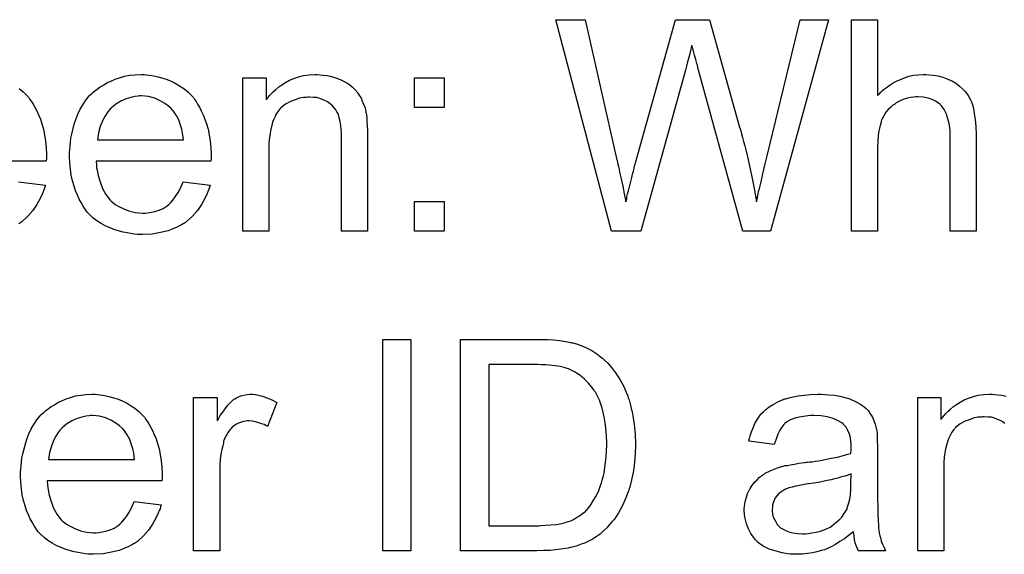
# Model space of a CAD drawing. Extents: x -1.5 to 9, y -3 to 5.
# Tile 305 of 368: x 5.302 to 5.674, y 1.585 to 1.788. Entities that reach past the tile are written whole.
import ezdxf

# ---------------------------------------------------------------- set-up
doc = ezdxf.new("R2010")
doc.units = 0
doc.layers.add('qfn16-30-34-a_mechanical_19', color=1, linetype='CONTINUOUS')

msp = doc.modelspace()

# ---------------------------------------------------------------- linework, layer by layer
at = {"layer": 'qfn16-30-34-a_mechanical_19', "color": 1}
for points in [[(5.585487, 1.707591), (5.575074, 1.707591), (5.558298, 1.768564), (5.558298, 1.76868), (5.558182, 1.768911), (5.558066, 1.769259), (5.557951, 1.769837), (5.557604, 1.77111), (5.557257, 1.772614), (5.556794, 1.774234), (5.556331, 1.775738), (5.555984, 1.777011), (5.555868, 1.777589), (5.555752, 1.777936), (5.555752, 1.77782), (5.555637, 1.777705), (5.555521, 1.777011), (5.55529, 1.775969), (5.554943, 1.774697), (5.554595, 1.773308), (5.554133, 1.771688), (5.553785, 1.770069), (5.553323, 1.768564), (5.536431, 1.707591), (5.525323, 1.707591), (5.504382, 1.787655), (5.515373, 1.787655), (5.52729, 1.735127), (5.52729, 1.735011), (5.527406, 1.73478), (5.527522, 1.734317), (5.527637, 1.733739), (5.527753, 1.732929), (5.527984, 1.732119), (5.528216, 1.731078), (5.528447, 1.729921), (5.529026, 1.727491), (5.529604, 1.724714), (5.530183, 1.721706), (5.530761, 1.718698), (5.530761, 1.718813), (5.530877, 1.719276), (5.531108, 1.719855), (5.531224, 1.72078), (5.531455, 1.721706), (5.531802, 1.722863), (5.532381, 1.725408), (5.533075, 1.727954), (5.533307, 1.729226), (5.533654, 1.730383), (5.533885, 1.731425), (5.534117, 1.73235), (5.534348, 1.733044), (5.534464, 1.733507), (5.54962, 1.787655), (5.562463, 1.787655), (5.573802, 1.747044), (5.573802, 1.746928), (5.574033, 1.74635), (5.574264, 1.74554), (5.574496, 1.744499), (5.574843, 1.74311), (5.575306, 1.741606), (5.575769, 1.739871), (5.576231, 1.737904), (5.57681, 1.735706), (5.577273, 1.733507), (5.578314, 1.728764), (5.579355, 1.723789), (5.580165, 1.718698), (5.580165, 1.718813), (5.580281, 1.719045), (5.580281, 1.719508), (5.580512, 1.720086), (5.580628, 1.72078), (5.580859, 1.72159), (5.580975, 1.722631), (5.581322, 1.723789), (5.581901, 1.726334), (5.582595, 1.729342), (5.583289, 1.732582), (5.584215, 1.736168), (5.59671, 1.787655), (5.60747, 1.787655), (5.585487, 1.707591)], [(5.625982, 1.758961), (5.626098, 1.759077), (5.626329, 1.759308), (5.626676, 1.759656), (5.627255, 1.760234), (5.627833, 1.760812), (5.628643, 1.761507), (5.629685, 1.762201), (5.630726, 1.763011), (5.631883, 1.763705), (5.633156, 1.764399), (5.636164, 1.765672), (5.637784, 1.76625), (5.639519, 1.766598), (5.64137, 1.766829), (5.643222, 1.766945), (5.644263, 1.766945), (5.645536, 1.766829), (5.64704, 1.766598), (5.648775, 1.766366), (5.650626, 1.765903), (5.652478, 1.765209), (5.654329, 1.764399), (5.65456, 1.764284), (5.655139, 1.763936), (5.655949, 1.763358), (5.65699, 1.762548), (5.658031, 1.761507), (5.659188, 1.76035), (5.66023, 1.758961), (5.661155, 1.757342), (5.661271, 1.75711), (5.661502, 1.756532), (5.661849, 1.75549), (5.662196, 1.753986), (5.662543, 1.752135), (5.662891, 1.749937), (5.663122, 1.747276), (5.663238, 1.744267), (5.663238, 1.707591), (5.653403, 1.707591), (5.653403, 1.744383), (5.653403, 1.744499), (5.653403, 1.74473), (5.653403, 1.745077), (5.653403, 1.74554), (5.653288, 1.746813), (5.653056, 1.748433), (5.652593, 1.750168), (5.652015, 1.751904), (5.651205, 1.753639), (5.650164, 1.755027), (5.650048, 1.755143), (5.649585, 1.755606), (5.648891, 1.756185), (5.64785, 1.756763), (5.646577, 1.757457), (5.645073, 1.75792), (5.643222, 1.758383), (5.641139, 1.758498), (5.640445, 1.758498), (5.639635, 1.758383), (5.638478, 1.758267), (5.637321, 1.75792), (5.635932, 1.757573), (5.634544, 1.756994), (5.63304, 1.756185), (5.632924, 1.756069), (5.632462, 1.755722), (5.631767, 1.755259), (5.630957, 1.754565), (5.630032, 1.753639), (5.629106, 1.752598), (5.628296, 1.751325), (5.627602, 1.749937), (5.627486, 1.749705), (5.627371, 1.749243), (5.627139, 1.748317), (5.626792, 1.74716), (5.626445, 1.745656), (5.626214, 1.743805), (5.626098, 1.741722), (5.625982, 1.739292), (5.625982, 1.707591), (5.616148, 1.707591), (5.616148, 1.787655), (5.625982, 1.787655), (5.625982, 1.758961)], [(5.349459, 1.766829), (5.350385, 1.766713), (5.351542, 1.766482), (5.352815, 1.76625), (5.354319, 1.765903), (5.355707, 1.765556), (5.357327, 1.764978), (5.358831, 1.764399), (5.360451, 1.763589), (5.362071, 1.762664), (5.36369, 1.761622), (5.365194, 1.76035), (5.366583, 1.758961), (5.366699, 1.758846), (5.36693, 1.758614), (5.367277, 1.758151), (5.36774, 1.757457), (5.368318, 1.756647), (5.368897, 1.755722), (5.369591, 1.754565), (5.370285, 1.753176), (5.37098, 1.751672), (5.371674, 1.750052), (5.372252, 1.748201), (5.372831, 1.746234), (5.373293, 1.744036), (5.373641, 1.741722), (5.373872, 1.739292), (5.373988, 1.736631), (5.373988, 1.736515), (5.373988, 1.736053), (5.373988, 1.735243), (5.373872, 1.734086), (5.330484, 1.734086), (5.330484, 1.73397), (5.330484, 1.733623), (5.3306, 1.73316), (5.3306, 1.732466), (5.330716, 1.731656), (5.330947, 1.73073), (5.331294, 1.728648), (5.331989, 1.726334), (5.332914, 1.723789), (5.334187, 1.721475), (5.335807, 1.719392), (5.335922, 1.719392), (5.336038, 1.71916), (5.336732, 1.718582), (5.337774, 1.717772), (5.339162, 1.716962), (5.341013, 1.716037), (5.343096, 1.715227), (5.34541, 1.714648), (5.346682, 1.714533), (5.348071, 1.714417), (5.348997, 1.714417), (5.350038, 1.714533), (5.35131, 1.714764), (5.352699, 1.715111), (5.354319, 1.715574), (5.355823, 1.716268), (5.357327, 1.717194), (5.357443, 1.717309), (5.358021, 1.717772), (5.358715, 1.718466), (5.359525, 1.719392), (5.360451, 1.720665), (5.361492, 1.722284), (5.362533, 1.724136), (5.363459, 1.726334), (5.373641, 1.725061), (5.373641, 1.724946), (5.373525, 1.724714), (5.373409, 1.724251), (5.373178, 1.723557), (5.372831, 1.722863), (5.372484, 1.721937), (5.371558, 1.71997), (5.370401, 1.717772), (5.368781, 1.715458), (5.36693, 1.71326), (5.364616, 1.711177), (5.3645, 1.711177), (5.364269, 1.710946), (5.363922, 1.710714), (5.363459, 1.710367), (5.362765, 1.71002), (5.362071, 1.709673), (5.361145, 1.70921), (5.360104, 1.708747), (5.358947, 1.708285), (5.35779, 1.707822), (5.354897, 1.707128), (5.351658, 1.706549), (5.348071, 1.706318), (5.346798, 1.706318), (5.345988, 1.706434), (5.344947, 1.706549), (5.343674, 1.706781), (5.342286, 1.707012), (5.340782, 1.707243), (5.337542, 1.708169), (5.335807, 1.708863), (5.334187, 1.709557), (5.332451, 1.710483), (5.330832, 1.711524), (5.329328, 1.712681), (5.327823, 1.71407), (5.327708, 1.714185), (5.327476, 1.714417), (5.327129, 1.71488), (5.326666, 1.715574), (5.326088, 1.716384), (5.325509, 1.717309), (5.324815, 1.718466), (5.324121, 1.719739), (5.323427, 1.721243), (5.322733, 1.722863), (5.322154, 1.724714), (5.321576, 1.726681), (5.321113, 1.728764), (5.320766, 1.731078), (5.320534, 1.733507), (5.320419, 1.736053), (5.320419, 1.736168), (5.320419, 1.736747), (5.320419, 1.737441), (5.320534, 1.738482), (5.32065, 1.739755), (5.320766, 1.741143), (5.320997, 1.742763), (5.321344, 1.744383), (5.32227, 1.748085), (5.322848, 1.749937), (5.323542, 1.751904), (5.324468, 1.753755), (5.325509, 1.75549), (5.326666, 1.757226), (5.327939, 1.758846), (5.328055, 1.758961), (5.328286, 1.759193), (5.328749, 1.75954), (5.329328, 1.760118), (5.330022, 1.760697), (5.330947, 1.761391), (5.331989, 1.762201), (5.333261, 1.762895), (5.334534, 1.763705), (5.336038, 1.764399), (5.337658, 1.765093), (5.339393, 1.765672), (5.341245, 1.76625), (5.343212, 1.766598), (5.345294, 1.766829), (5.347492, 1.766945), (5.348649, 1.766945), (5.349459, 1.766829)], [(5.415061, 1.766829), (5.416334, 1.766713), (5.417838, 1.766482), (5.419458, 1.766135), (5.421193, 1.765672), (5.422813, 1.764978), (5.423044, 1.764862), (5.423507, 1.764631), (5.424317, 1.764284), (5.425243, 1.763705), (5.4264, 1.763011), (5.427441, 1.762085), (5.428482, 1.76116), (5.429408, 1.760003), (5.429524, 1.759887), (5.429755, 1.759424), (5.430102, 1.758846), (5.430681, 1.758036), (5.431144, 1.756879), (5.431606, 1.755722), (5.432185, 1.754333), (5.432532, 1.752829), (5.432532, 1.752714), (5.432648, 1.752251), (5.432763, 1.751556), (5.432879, 1.750631), (5.432879, 1.749243), (5.432995, 1.747623), (5.43311, 1.745656), (5.43311, 1.743226), (5.43311, 1.707591), (5.423276, 1.707591), (5.423276, 1.742763), (5.423276, 1.742879), (5.423276, 1.742995), (5.423276, 1.743805), (5.423276, 1.744846), (5.42316, 1.746119), (5.423044, 1.747623), (5.422813, 1.749127), (5.422466, 1.750515), (5.422119, 1.751788), (5.422119, 1.751904), (5.421887, 1.752251), (5.42154, 1.752829), (5.421193, 1.753523), (5.420615, 1.754218), (5.419921, 1.755027), (5.418995, 1.755837), (5.417954, 1.756532), (5.417838, 1.756647), (5.417491, 1.756879), (5.416797, 1.75711), (5.415987, 1.757457), (5.415061, 1.757804), (5.413904, 1.758151), (5.412516, 1.758267), (5.411127, 1.758383), (5.410549, 1.758383), (5.410086, 1.758267), (5.408929, 1.758151), (5.407425, 1.75792), (5.405805, 1.757341), (5.403954, 1.756647), (5.402103, 1.755722), (5.400367, 1.754333), (5.400136, 1.754102), (5.399673, 1.753523), (5.399326, 1.753061), (5.398979, 1.752482), (5.398516, 1.751788), (5.398169, 1.750978), (5.397706, 1.750052), (5.397243, 1.748895), (5.396896, 1.747623), (5.396549, 1.746234), (5.396318, 1.74473), (5.396086, 1.74311), (5.395855, 1.741143), (5.395855, 1.739177), (5.395855, 1.707591), (5.38602, 1.707591), (5.38602, 1.765672), (5.394814, 1.765672), (5.394814, 1.757341), (5.394929, 1.757457), (5.395161, 1.757804), (5.395508, 1.758267), (5.395971, 1.758846), (5.396665, 1.75954), (5.397475, 1.76035), (5.3984, 1.761275), (5.399557, 1.762201), (5.400714, 1.763011), (5.402103, 1.763936), (5.403607, 1.764746), (5.405227, 1.76544), (5.407078, 1.766019), (5.408929, 1.766482), (5.411012, 1.766829), (5.41321, 1.766945), (5.414136, 1.766945), (5.415061, 1.766829)], [(5.462151, 1.754449), (5.450928, 1.754449), (5.450928, 1.765672), (5.462151, 1.765672), (5.462151, 1.754449)], [(5.301444, 1.761622), (5.302948, 1.76035), (5.304336, 1.758961), (5.304452, 1.758846), (5.304683, 1.758614), (5.30503, 1.758151), (5.305493, 1.757457), (5.306072, 1.756647), (5.30665, 1.755722), (5.307345, 1.754565), (5.308039, 1.753176), (5.308733, 1.751672), (5.309427, 1.750052), (5.310006, 1.748201), (5.310584, 1.746234), (5.311047, 1.744036), (5.311394, 1.741722), (5.311625, 1.739292), (5.311741, 1.736631), (5.311741, 1.736515), (5.311741, 1.736053), (5.311741, 1.735243), (5.311625, 1.734086), (5.268238, 1.734086)], [(5.347608, 1.758846), (5.346914, 1.758846), (5.346451, 1.75873), (5.345178, 1.758614), (5.343674, 1.758267), (5.341823, 1.757689), (5.339856, 1.756879), (5.338005, 1.755722), (5.336154, 1.754218), (5.335922, 1.753986), (5.33546, 1.753408), (5.33465, 1.752366), (5.33384, 1.750978), (5.332914, 1.749358), (5.332104, 1.747276), (5.33141, 1.744846), (5.331063, 1.742185), (5.363575, 1.742185), (5.363575, 1.742301), (5.363575, 1.742532), (5.363459, 1.742879), (5.363459, 1.743342), (5.363228, 1.74473), (5.362881, 1.746234), (5.362302, 1.748085), (5.361724, 1.749821), (5.360798, 1.751556), (5.359757, 1.753061), (5.359757, 1.753176), (5.359525, 1.753292), (5.358947, 1.753986), (5.357905, 1.754912), (5.356517, 1.755953), (5.354782, 1.756994), (5.352699, 1.75792), (5.350269, 1.758614), (5.348997, 1.75873), (5.347608, 1.758846)], [(5.301212, 1.726334), (5.311394, 1.725061), (5.311394, 1.724946), (5.311278, 1.724714), (5.311163, 1.724251), (5.310931, 1.723557), (5.310584, 1.722863), (5.310237, 1.721937), (5.309311, 1.71997), (5.308154, 1.717772), (5.306535, 1.715458), (5.304683, 1.71326), (5.302369, 1.711177), (5.302254, 1.711177), (5.302022, 1.710946), (5.301675, 1.710714), (5.301212, 1.710367)], [(5.462151, 1.707591), (5.450928, 1.707591), (5.450928, 1.718813), (5.462151, 1.718813), (5.462151, 1.707591)], [(5.44954, 1.586638), (5.438895, 1.586638), (5.438895, 1.666702), (5.44954, 1.666702), (5.44954, 1.586638)], [(5.501142, 1.666586), (5.503456, 1.666471), (5.50577, 1.666239), (5.508084, 1.665892), (5.510051, 1.665545), (5.510167, 1.665545), (5.510398, 1.665429), (5.510745, 1.665429), (5.511208, 1.665198), (5.512481, 1.664851), (5.5141, 1.664272), (5.515952, 1.663463), (5.517918, 1.662421), (5.519885, 1.661264), (5.521737, 1.65976), (5.521852, 1.659644), (5.521968, 1.659529), (5.522315, 1.659182), (5.522778, 1.658834), (5.523935, 1.657678), (5.525323, 1.656058), (5.526827, 1.654091), (5.528447, 1.651777), (5.529951, 1.649116), (5.531224, 1.646108), (5.531224, 1.645992), (5.53134, 1.64576), (5.531571, 1.645298), (5.531687, 1.644603), (5.532034, 1.643793), (5.532265, 1.642868), (5.532497, 1.641827), (5.532844, 1.640554), (5.533191, 1.639281), (5.533422, 1.637777), (5.534001, 1.634537), (5.534348, 1.630951), (5.534464, 1.627017), (5.534464, 1.626901), (5.534464, 1.62667), (5.534464, 1.626091), (5.534464, 1.625513), (5.534348, 1.624703), (5.534348, 1.623777), (5.534232, 1.621579), (5.533885, 1.619034), (5.533538, 1.616373), (5.532959, 1.613596), (5.532265, 1.610819), (5.532265, 1.610703), (5.53215, 1.610472), (5.532034, 1.610125), (5.531918, 1.609662), (5.531455, 1.608389), (5.530761, 1.60677), (5.530067, 1.604918), (5.529141, 1.603067), (5.527984, 1.6011), (5.526827, 1.599249), (5.526712, 1.599018), (5.526249, 1.598439), (5.525555, 1.597629), (5.524629, 1.596588), (5.523588, 1.595431), (5.522315, 1.594274), (5.521042, 1.593001), (5.519538, 1.59196), (5.519307, 1.591844), (5.518844, 1.591497), (5.518034, 1.591034), (5.516877, 1.590456), (5.515489, 1.589762), (5.513869, 1.589183), (5.512018, 1.588489), (5.509935, 1.58791), (5.509704, 1.58791), (5.509357, 1.587795), (5.50901, 1.587679), (5.507853, 1.587563), (5.506233, 1.587332), (5.504382, 1.587101), (5.502183, 1.586869), (5.499754, 1.586753), (5.497092, 1.586638), (5.468283, 1.586638), (5.468283, 1.666702), (5.499059, 1.666702), (5.501142, 1.666586)], [(5.49744, 1.657215), (5.478928, 1.657215), (5.478928, 1.596125), (5.497902, 1.596125), (5.498712, 1.596241), (5.500448, 1.596357), (5.502415, 1.596472), (5.504497, 1.596704), (5.50658, 1.597051), (5.508315, 1.597514), (5.508547, 1.597629), (5.509125, 1.597745), (5.509935, 1.598092), (5.510976, 1.598555), (5.512133, 1.599249), (5.513291, 1.599943), (5.514448, 1.600753), (5.515605, 1.601679), (5.51572, 1.60191), (5.516183, 1.602373), (5.516877, 1.603183), (5.517687, 1.60434), (5.518613, 1.605844), (5.519654, 1.607579), (5.52058, 1.609546), (5.52139, 1.611745), (5.52139, 1.61186), (5.521505, 1.612092), (5.521621, 1.612439), (5.521737, 1.612902), (5.521852, 1.61348), (5.522084, 1.61429), (5.522315, 1.6151), (5.522547, 1.616025), (5.522894, 1.61834), (5.523241, 1.621001), (5.523472, 1.624009), (5.523588, 1.627248), (5.523588, 1.627364), (5.523588, 1.627827), (5.523588, 1.628405), (5.523472, 1.629331), (5.523472, 1.630372), (5.523356, 1.631529), (5.523241, 1.632918), (5.523125, 1.634306), (5.522547, 1.63743), (5.521852, 1.64067), (5.520811, 1.643678), (5.520117, 1.645182), (5.519423, 1.646455), (5.519423, 1.64657), (5.519191, 1.646802), (5.51896, 1.647149), (5.518728, 1.647612), (5.517803, 1.648769), (5.516646, 1.650157), (5.515142, 1.651661), (5.513406, 1.653165), (5.511439, 1.654438), (5.509357, 1.655479), (5.509125, 1.655595), (5.508547, 1.655711), (5.507506, 1.656058), (5.506001, 1.656405), (5.50415, 1.656636), (5.501836, 1.656983), (5.500448, 1.657099), (5.498944, 1.657099), (5.49744, 1.657215)], [(5.330947, 1.645876), (5.331873, 1.64576), (5.33303, 1.645529), (5.334303, 1.645298), (5.335807, 1.64495), (5.337195, 1.644603), (5.338815, 1.644025), (5.340319, 1.643446), (5.341939, 1.642637), (5.343559, 1.641711), (5.345178, 1.64067), (5.346682, 1.639397), (5.348071, 1.638008), (5.348187, 1.637893), (5.348418, 1.637661), (5.348765, 1.637199), (5.349228, 1.636504), (5.349806, 1.635695), (5.350385, 1.634769), (5.351079, 1.633612), (5.351773, 1.632224), (5.352467, 1.630719), (5.353162, 1.6291), (5.35374, 1.627248), (5.354319, 1.625282), (5.354782, 1.623083), (5.355129, 1.620769), (5.35536, 1.61834), (5.355476, 1.615678), (5.355476, 1.615563), (5.355476, 1.6151), (5.355476, 1.61429), (5.35536, 1.613133), (5.311972, 1.613133), (5.311972, 1.613017), (5.311972, 1.61267), (5.312088, 1.612207), (5.312088, 1.611513), (5.312204, 1.610703), (5.312435, 1.609778), (5.312782, 1.607695), (5.313477, 1.605381), (5.314402, 1.602836), (5.315675, 1.600522), (5.317295, 1.598439), (5.31741, 1.598439), (5.317526, 1.598208), (5.31822, 1.597629), (5.319262, 1.596819), (5.32065, 1.596009), (5.322501, 1.595084), (5.324584, 1.594274), (5.326898, 1.593695), (5.328171, 1.59358), (5.329559, 1.593464), (5.330484, 1.593464), (5.331526, 1.59358), (5.332798, 1.593811), (5.334187, 1.594158), (5.335807, 1.594621), (5.337311, 1.595315), (5.338815, 1.596241), (5.338931, 1.596357), (5.339509, 1.596819), (5.340203, 1.597514), (5.341013, 1.598439), (5.341939, 1.599712), (5.34298, 1.601332), (5.344021, 1.603183), (5.344947, 1.605381), (5.355129, 1.604108), (5.355129, 1.603993), (5.355013, 1.603761), (5.354897, 1.603299), (5.354666, 1.602604), (5.354319, 1.60191), (5.353972, 1.600985), (5.353046, 1.599018), (5.351889, 1.596819), (5.350269, 1.594505), (5.348418, 1.592307), (5.346104, 1.590224), (5.345988, 1.590224), (5.345757, 1.589993), (5.34541, 1.589762), (5.344947, 1.589415), (5.344253, 1.589067), (5.343559, 1.58872), (5.342633, 1.588257), (5.341592, 1.587795), (5.340435, 1.587332), (5.339278, 1.586869), (5.336385, 1.586175), (5.333146, 1.585596), (5.329559, 1.585365), (5.328286, 1.585365), (5.327476, 1.585481), (5.326435, 1.585596), (5.325162, 1.585828), (5.323774, 1.586059), (5.32227, 1.586291), (5.31903, 1.587216), (5.317295, 1.58791), (5.315675, 1.588605), (5.313939, 1.58953), (5.31232, 1.590572), (5.310815, 1.591728), (5.309311, 1.593117), (5.309196, 1.593233), (5.308964, 1.593464), (5.308617, 1.593927), (5.308154, 1.594621), (5.307576, 1.595431), (5.306997, 1.596357), (5.306303, 1.597514), (5.305609, 1.598786), (5.304915, 1.60029), (5.304221, 1.60191), (5.303642, 1.603761), (5.303064, 1.605728), (5.302601, 1.607811), (5.302254, 1.610125), (5.302022, 1.612554), (5.301907, 1.6151), (5.301907, 1.615216), (5.301907, 1.615794), (5.301907, 1.616488), (5.302022, 1.61753), (5.302138, 1.618802), (5.302254, 1.620191), (5.302485, 1.621811), (5.302832, 1.62343), (5.303758, 1.627133), (5.304336, 1.628984), (5.30503, 1.630951), (5.305956, 1.632802), (5.306997, 1.634537), (5.308154, 1.636273), (5.309427, 1.637893), (5.309543, 1.638008), (5.309774, 1.63824), (5.310237, 1.638587), (5.310815, 1.639166), (5.31151, 1.639744), (5.312435, 1.640438), (5.313477, 1.641248), (5.314749, 1.641942), (5.316022, 1.642752), (5.317526, 1.643446), (5.319146, 1.644141), (5.320881, 1.644719), (5.322733, 1.645298), (5.324699, 1.645645), (5.326782, 1.645876), (5.32898, 1.645992), (5.330137, 1.645992), (5.330947, 1.645876)], [(5.390649, 1.645876), (5.391921, 1.645645), (5.393425, 1.645182), (5.395045, 1.644603), (5.396896, 1.643793), (5.398863, 1.642752), (5.395276, 1.633728), (5.395161, 1.633843), (5.394698, 1.634075), (5.394004, 1.634422), (5.393078, 1.634769), (5.392037, 1.635116), (5.390764, 1.635463), (5.389492, 1.635695), (5.388219, 1.63581), (5.38764, 1.63581), (5.387062, 1.635695), (5.386252, 1.635579), (5.385442, 1.635347), (5.384401, 1.635), (5.383359, 1.634537), (5.382434, 1.633843), (5.382318, 1.633728), (5.381971, 1.633496), (5.381624, 1.633033), (5.381045, 1.632455), (5.380467, 1.631645), (5.379888, 1.630719), (5.37931, 1.629678), (5.378847, 1.628405), (5.378731, 1.628174), (5.378616, 1.62748), (5.378384, 1.626438), (5.378037, 1.62505), (5.37769, 1.623315), (5.377459, 1.621348), (5.377343, 1.619265), (5.377227, 1.616951), (5.377227, 1.586638), (5.367393, 1.586638), (5.367393, 1.644719), (5.376302, 1.644719), (5.376302, 1.635926), (5.376417, 1.636042), (5.37688, 1.636851), (5.377459, 1.637893), (5.378384, 1.639166), (5.37931, 1.640438), (5.380351, 1.641827), (5.381392, 1.642984), (5.382434, 1.643909), (5.38255, 1.644025), (5.382897, 1.644256), (5.383591, 1.644603), (5.384285, 1.64495), (5.385211, 1.645298), (5.386368, 1.645645), (5.387525, 1.645876), (5.388797, 1.645992), (5.389607, 1.645992), (5.390649, 1.645876)], [(5.605966, 1.645876), (5.607702, 1.64576), (5.609669, 1.645529), (5.611636, 1.645182), (5.613602, 1.644719), (5.615454, 1.644141), (5.615685, 1.644025), (5.616264, 1.643793), (5.617073, 1.643446), (5.618115, 1.642984), (5.619272, 1.642289), (5.620429, 1.641595), (5.62147, 1.64067), (5.622396, 1.639744), (5.622511, 1.639628), (5.622743, 1.639281), (5.62309, 1.638703), (5.623553, 1.638008), (5.624131, 1.636967), (5.624594, 1.635926), (5.625057, 1.634653), (5.625404, 1.633149), (5.625404, 1.633033), (5.62552, 1.632686), (5.625635, 1.631992), (5.625751, 1.631066), (5.625751, 1.629794), (5.625867, 1.62829), (5.625982, 1.626323), (5.625982, 1.624124), (5.625982, 1.610935), (5.625982, 1.610819), (5.625982, 1.610356), (5.625982, 1.609662), (5.625982, 1.608736), (5.625982, 1.607695), (5.625982, 1.606422), (5.626098, 1.603646), (5.626098, 1.600753), (5.626214, 1.597861), (5.626329, 1.596588), (5.626329, 1.595431), (5.626445, 1.59439), (5.626561, 1.59358), (5.626561, 1.593464), (5.626676, 1.593001), (5.626792, 1.592307), (5.627139, 1.591381), (5.627371, 1.59034), (5.627833, 1.589183), (5.628412, 1.58791), (5.62899, 1.586638), (5.618693, 1.586638), (5.618578, 1.586753), (5.618462, 1.587216), (5.61823, 1.587795), (5.617883, 1.58872), (5.617536, 1.589762), (5.617305, 1.591034), (5.617073, 1.592423), (5.616842, 1.593927), (5.616726, 1.593927), (5.616611, 1.593695), (5.615916, 1.593117), (5.614875, 1.592307), (5.613487, 1.591266), (5.611751, 1.590224), (5.610016, 1.589067), (5.608164, 1.588026), (5.606198, 1.587216), (5.605966, 1.587101), (5.605272, 1.586985), (5.604231, 1.586638), (5.602958, 1.586291), (5.601338, 1.585944), (5.599487, 1.585712), (5.597404, 1.585481), (5.595322, 1.585365), (5.594396, 1.585365), (5.593702, 1.585481), (5.592892, 1.585481), (5.591967, 1.585596), (5.589884, 1.585944), (5.58757, 1.586522), (5.585025, 1.587332), (5.582711, 1.588489), (5.580628, 1.589993), (5.580396, 1.590224), (5.579818, 1.590803), (5.579008, 1.591844), (5.578083, 1.593233), (5.577157, 1.594968), (5.576347, 1.596935), (5.575769, 1.599365), (5.575653, 1.600522), (5.575537, 1.60191), (5.575537, 1.602141), (5.575537, 1.602604), (5.575653, 1.603414), (5.575769, 1.604456), (5.576, 1.605728), (5.576347, 1.607001), (5.57681, 1.608389), (5.577388, 1.609662), (5.577504, 1.609778), (5.577735, 1.610241), (5.578198, 1.610935), (5.578777, 1.611745), (5.579471, 1.61267), (5.580396, 1.613596), (5.581322, 1.614521), (5.582479, 1.615331), (5.582595, 1.615447), (5.583058, 1.615678), (5.583636, 1.616141), (5.584562, 1.616604), (5.585603, 1.617067), (5.586876, 1.617645), (5.588148, 1.618108), (5.589653, 1.618571), (5.589768, 1.618571), (5.590231, 1.618687), (5.590925, 1.618918), (5.591851, 1.619034), (5.593008, 1.619265), (5.594512, 1.619496), (5.596247, 1.619844), (5.59833, 1.620075), (5.598446, 1.620075), (5.598908, 1.620191), (5.599487, 1.620191), (5.600297, 1.620306), (5.601222, 1.620422), (5.60238, 1.620653), (5.603652, 1.620769), (5.605041, 1.621001), (5.607817, 1.621579), (5.610826, 1.622158), (5.613487, 1.622852), (5.614759, 1.623199), (5.615916, 1.623546), (5.615916, 1.623662), (5.615916, 1.623893), (5.616032, 1.624587), (5.616032, 1.625397), (5.616032, 1.62586), (5.616032, 1.626091), (5.616032, 1.626207), (5.616032, 1.626323), (5.616032, 1.627017), (5.615916, 1.628174), (5.615685, 1.629447), (5.615338, 1.630835), (5.614759, 1.632224), (5.614065, 1.633496), (5.61314, 1.634537), (5.613024, 1.634653), (5.612445, 1.635116), (5.61152, 1.635579), (5.610363, 1.636273), (5.608743, 1.636851), (5.606892, 1.63743), (5.604578, 1.637777), (5.601917, 1.637893), (5.60076, 1.637893), (5.599603, 1.637777), (5.597983, 1.637546), (5.596363, 1.637314), (5.594628, 1.636851), (5.593008, 1.636273), (5.591619, 1.635463), (5.591504, 1.635347), (5.591041, 1.635), (5.590462, 1.634422), (5.589768, 1.633496), (5.589074, 1.632339), (5.588264, 1.630835), (5.58757, 1.628984), (5.586876, 1.626901), (5.577273, 1.628174), (5.577273, 1.62829), (5.577388, 1.628405), (5.577388, 1.628753), (5.577504, 1.629215), (5.577851, 1.630257), (5.578314, 1.631761), (5.578892, 1.633265), (5.579587, 1.634885), (5.580512, 1.636504), (5.581553, 1.638008), (5.581669, 1.638124), (5.582132, 1.638587), (5.582826, 1.639281), (5.583752, 1.640207), (5.585025, 1.641132), (5.586529, 1.642058), (5.588264, 1.643099), (5.590231, 1.643909), (5.590347, 1.643909), (5.590462, 1.644025), (5.59081, 1.644141), (5.591272, 1.644256), (5.592429, 1.644603), (5.594049, 1.64495), (5.5959, 1.645298), (5.598214, 1.645645), (5.600644, 1.645876), (5.603421, 1.645992), (5.604694, 1.645992), (5.605966, 1.645876)], [(5.674114, 1.634885), (5.673072, 1.635579), (5.672957, 1.635695), (5.672609, 1.635926), (5.671915, 1.636157), (5.671105, 1.636505), (5.67018, 1.636852), (5.669023, 1.637199), (5.667634, 1.637314), (5.666246, 1.63743), (5.665667, 1.63743), (5.665205, 1.637314), (5.664048, 1.637199), (5.662543, 1.636967), (5.660924, 1.636389), (5.659073, 1.635695), (5.657221, 1.634769), (5.655486, 1.63338), (5.655254, 1.633149), (5.654792, 1.632571), (5.654444, 1.632108), (5.654097, 1.631529), (5.653635, 1.630835), (5.653288, 1.630025), (5.652825, 1.6291), (5.652362, 1.627943), (5.652015, 1.62667), (5.651668, 1.625282), (5.651436, 1.623777), (5.651205, 1.622158), (5.650974, 1.620191), (5.650974, 1.618224), (5.650974, 1.586638), (5.641139, 1.586638), (5.641139, 1.644719), (5.649932, 1.644719), (5.649932, 1.636389), (5.650048, 1.636504), (5.650279, 1.636851), (5.650626, 1.637314), (5.651089, 1.637893), (5.651783, 1.638587), (5.652593, 1.639397), (5.653519, 1.640322), (5.654676, 1.641248), (5.655833, 1.642058), (5.657221, 1.642984), (5.658725, 1.643794), (5.660345, 1.644488), (5.662196, 1.645066), (5.664048, 1.645529), (5.66613, 1.645876), (5.668328, 1.645992), (5.669254, 1.645992), (5.67018, 1.645876)], [(5.67018, 1.645876), (5.671452, 1.645761), (5.672957, 1.645529), (5.674576, 1.645182)], [(5.329096, 1.637893), (5.328402, 1.637893), (5.327939, 1.637777), (5.326666, 1.637661), (5.325162, 1.637314), (5.323311, 1.636736), (5.321344, 1.635926), (5.319493, 1.634769), (5.317642, 1.633265), (5.31741, 1.633033), (5.316948, 1.632455), (5.316138, 1.631414), (5.315328, 1.630025), (5.314402, 1.628405), (5.313592, 1.626323), (5.312898, 1.623893), (5.312551, 1.621232), (5.345063, 1.621232), (5.345063, 1.621348), (5.345063, 1.621579), (5.344947, 1.621926), (5.344947, 1.622389), (5.344716, 1.623777), (5.344368, 1.625282), (5.34379, 1.627133), (5.343212, 1.628868), (5.342286, 1.630604), (5.341245, 1.632108), (5.341245, 1.632224), (5.341013, 1.632339), (5.340435, 1.633033), (5.339393, 1.633959), (5.338005, 1.635), (5.33627, 1.636042), (5.334187, 1.636967), (5.331757, 1.637661), (5.330484, 1.637777), (5.329096, 1.637893)], [(5.616032, 1.615794), (5.615916, 1.615794), (5.615801, 1.615678), (5.615454, 1.615563), (5.614991, 1.615447), (5.614412, 1.615216), (5.613718, 1.614984), (5.612908, 1.614753), (5.611983, 1.614521), (5.610941, 1.614174), (5.609669, 1.613943), (5.608396, 1.613596), (5.606892, 1.613249), (5.605272, 1.612902), (5.603652, 1.612554), (5.601801, 1.612323), (5.599834, 1.611976), (5.599603, 1.611976), (5.598908, 1.61186), (5.597752, 1.611629), (5.596479, 1.611398), (5.59509, 1.611166), (5.593702, 1.610819), (5.592429, 1.610472), (5.591272, 1.610009), (5.591157, 1.610009), (5.59081, 1.609778), (5.590347, 1.609546), (5.589884, 1.609199), (5.588495, 1.608274), (5.587338, 1.606885), (5.587338, 1.60677), (5.587107, 1.606538), (5.586991, 1.606075), (5.58676, 1.605497), (5.586529, 1.604803), (5.586297, 1.604108), (5.586181, 1.603183), (5.586066, 1.602257), (5.586066, 1.602141), (5.586066, 1.601563), (5.586181, 1.600869), (5.586413, 1.599943), (5.58676, 1.598902), (5.587338, 1.597861), (5.588033, 1.596704), (5.588958, 1.595662), (5.589074, 1.595547), (5.589537, 1.595315), (5.590231, 1.594852), (5.591157, 1.59439), (5.592429, 1.593927), (5.593933, 1.593464), (5.595669, 1.593233), (5.597752, 1.593117), (5.598677, 1.593117), (5.599834, 1.593233), (5.601107, 1.593464), (5.602727, 1.593695), (5.604346, 1.594158), (5.606082, 1.594737), (5.607817, 1.595547), (5.608049, 1.595662), (5.608512, 1.596009), (5.609322, 1.596588), (5.610247, 1.597398), (5.611288, 1.598323), (5.612445, 1.59948), (5.613371, 1.600869), (5.614297, 1.602373), (5.614412, 1.602489), (5.614528, 1.602951), (5.614759, 1.603761), (5.615106, 1.604803), (5.615454, 1.606191), (5.615685, 1.607811), (5.615801, 1.609778), (5.615916, 1.612092), (5.616032, 1.615794)]]:
    msp.add_lwpolyline(points, dxfattribs=at)

doc.saveas('drawing.dxf')
